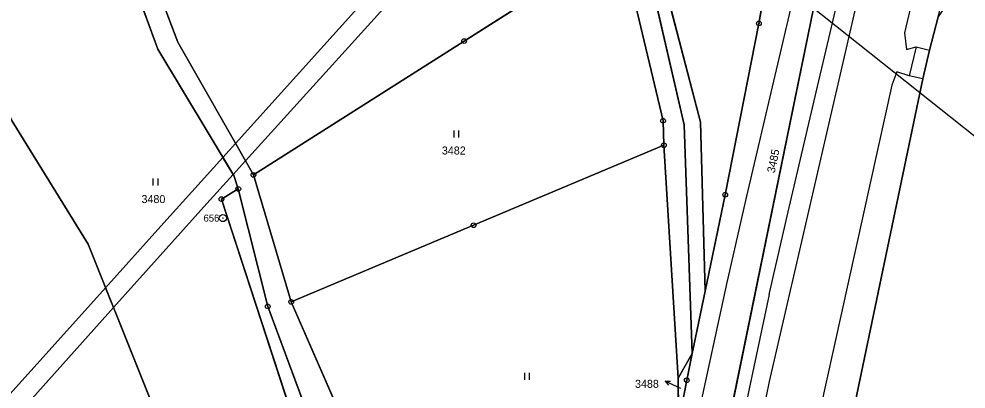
# Model space of a CAD drawing. Extents: x -689422 to -685210, y -987725 to -982160.
# Drawn here: x -687069.9 to -686868.8, y -987291.4 to -987212.9 of the extents above; entities that cross this region are included whole.
import ezdxf

# ---------------------------------------------------------------- set-up
doc = ezdxf.new("R2010")
doc.units = 0
for name, color, linetype in [('KN_Hranice_parcel', 7, 'Continuous'), ('KN_Hranice_parcel_vnitrni_kresba', 7, 'Continuous'), ('KN_Parcelni cisla', 7, 'Continuous'), ('KN_Parcelni cisla_sipky', 7, 'Continuous'), ('KN_Polygon parcely', 7, 'Continuous'), ('KN_Pozemkove predmety', 7, 'Continuous'), ('KN_POZEMKY_OSTATNI PLOCHA', 7, 'Continuous'), ('KN_POZEMKY_TTP', 7, 'Continuous'), ('KN_VYUZITI_16_ostatni plocha_silnice', 7, 'Continuous'), ('KN_VYUZITI_17_ostatni plocha_ostatni komunikace', 7, 'Continuous'), ('KN_Věcná břemena k části', 7, 'Continuous'), ('KN_Značky bodu BP', 7, 'Continuous'), ('KN_Značky kultur', 7, 'Continuous')]:
    doc.layers.add(name, color=color, linetype=linetype)

msp = doc.modelspace()

# ---------------------------------------------------------------- linework, layer by layer
at = {"layer": 'KN_Hranice_parcel'}
for p, q in [((-686932.95, -987239.68), (-686929.94, -987289.16)), ((-687012.07, -987272.93), (-687020.09, -987245.98)), ((-686924.17, -987270.69), (-686919.92, -987250.19)), ((-686926.91, -987283.89), (-686924.17, -987270.69)), ((-686984.94, -987335.07), (-687012.07, -987272.93)), ((-686929.94, -987289.16), (-686926.91, -987283.89)), ((-686929.85, -987298.64), (-686929.94, -987289.16))]:
    msp.add_line(p, q, dxfattribs=at)
for points in [[(-686926.91, -987283.89), (-686928.64, -987235.33), (-686935.29, -987206.55), (-686946.19, -987184.43), (-686961.61, -987168.17), (-687031.33, -987121.96)], [(-686986.84, -987433.15), (-687004.82, -987433.02), (-687022.56, -987434.48), (-687043.04, -987362.72), (-687020.46, -987347.43), (-687055.2, -987260.69), (-687071.31, -987234.58), (-687077.66, -987221.17), (-687089.53, -987188.12), (-687101.73, -987130.92)], [(-687023.3, -987248.95), (-687024.26, -987246.11), (-687040.38, -987219.32), (-687057.29, -987172.87), (-687063.04, -987145.76)], [(-687058.33, -987146.42), (-687052.28, -987175.23), (-687036.16, -987217.77), (-687020.09, -987245.98)], [(-686924.17, -987270.69), (-686925.2, -987234.81), (-686933.41, -987203.16), (-686944.47, -987181.9), (-686958.07, -987168.28), (-686939.15, -987162.23), (-686933.49, -987154.73)], [(-686896.39, -987191.37), (-686898.12, -987200.55), (-686901.19, -987210.68), (-686924.86, -987326.21), (-686934.53, -987388.95)], [(-687020.09, -987245.98), (-686975.36, -987217.57), (-686944.48, -987197.96)], [(-686944.48, -987197.96), (-686939.35, -987208.35), (-686933.12, -987234.5), (-686932.95, -987239.68)], [(-686919.92, -987250.19), (-686912.76, -987213.81), (-686910.39, -987199.89)], [(-686895.94, -987311.75), (-686892.3, -987294.32), (-686877.95, -987225.59), (-686876.52, -987219.5), (-686874.7, -987212.44)], [(-686932.95, -987239.68), (-686973.34, -987256.66), (-687012.07, -987272.93)], [(-686986.84, -987433.15), (-686990.7, -987373.72), (-686998.87, -987336.8), (-687026.9, -987251.12), (-687023.3, -987248.95)], [(-687023.3, -987248.95), (-687017.06, -987273.9), (-687007.63, -987299.27), (-686989.69, -987335.05), (-686978.28, -987363.22), (-686960.12, -987396.02), (-686956.24, -987414.78), (-686954.96, -987435.91), (-686958.92, -987466.99), (-686965.41, -987486.89)], [(-686926.91, -987283.89), (-686928.09, -987289.58), (-686929.85, -987298.64)]]:
    msp.add_lwpolyline(points, dxfattribs=at)
at = {"layer": 'KN_Hranice_parcel_vnitrni_kresba'}
for p, q in [((-686861.96, -987131.65), (-686881.87, -987215.85)), ((-686884, -987174.54), (-686910.59, -987289.85)), ((-686903.2, -987198.68), (-686909.39, -987224.91)), ((-686900.31, -987227.21), (-686894.09, -987200.68)), ((-686881.87, -987215.85), (-686881.41, -987219.37)), ((-686881.41, -987219.37), (-686879.38, -987218.79)), ((-686879.38, -987218.79), (-686880.87, -987224.96)), ((-686879.38, -987218.79), (-686876.52, -987219.5)), ((-686883.47, -987224.13), (-686884.52, -987226.9)), ((-686880.87, -987224.96), (-686883.47, -987224.13)), ((-686909.39, -987224.91), (-686915.4, -987250.46)), ((-686877.95, -987225.59), (-686880.87, -987224.96)), ((-686906.32, -987252.93), (-686900.31, -987227.21)), ((-686884.52, -987226.9), (-686905.11, -987319.69)), ((-686915.4, -987250.46), (-686919.57, -987268.82)), ((-686910.56, -987271.39), (-686906.32, -987252.93)), ((-686919.57, -987268.82), (-686925.36, -987295.59)), ((-686910.56, -987271.39), (-686916.08, -987297.18)), ((-686910.59, -987289.85), (-686914.68, -987309.48))]:
    msp.add_line(p, q, dxfattribs=at)
at = {"layer": 'KN_Parcelni cisla_sipky'}
for p, q in [((-686932.66, -987289.75), (-686931.54, -987289.74)), ((-686929.96, -987291.07), (-686932.66, -987289.75)), ((-686932.66, -987289.75), (-686931.98, -987290.64)), ((-686929.38, -987291.35), (-686929.96, -987291.07))]:
    msp.add_line(p, q, dxfattribs=at)
at = {"layer": 'KN_Polygon parcely'}
for points in [[(-686858.63, -987033.94), (-686876.05, -987102.29), (-686879.29, -987115), (-686880.68, -987119.19), (-686882.17, -987134.31), (-686889.77, -987168.22), (-686890.45, -987171.33), (-686896.39, -987191.37), (-686898.12, -987200.55), (-686901.19, -987210.68), (-686924.86, -987326.21), (-686934.53, -987388.95), (-686942.18, -987438.97)], [(-686912.26, -987437.97), (-686911.94, -987431.93), (-686912.25, -987422.7), (-686910.21, -987390.09), (-686906.03, -987360.01), (-686895.94, -987311.75), (-686892.3, -987294.32), (-686877.95, -987225.59), (-686876.52, -987219.5), (-686874.7, -987212.44), (-686865.24, -987174.86), (-686856.92, -987146.2), (-686856.46, -987144.62), (-686860.42, -987138.91), (-686860.91, -987138.79), (-686860.45, -987136.85), (-686859.75, -987133.91), (-686859.26, -987134.02), (-686853.73, -987136.42), (-686845.63, -987090.8), (-686832.82, -987035.14)], [(-686989.93, -987436.67), (-686986.84, -987433.15), (-687004.82, -987433.02), (-687022.56, -987434.48), (-687043.04, -987362.72), (-687020.46, -987347.43), (-687055.2, -987260.69), (-687071.31, -987234.58), (-687077.66, -987221.17), (-687089.53, -987188.12), (-687101.73, -987130.92), (-687107.05, -987133.19), (-687128.7, -987141.41), (-687133.81, -987145.13), (-687145.5, -987159.88), (-687149.31, -987169.64), (-687149.8, -987184.34), (-687136.18, -987237.14), (-687111.64, -987310.66), (-687091.3, -987364.91), (-687070.05, -987407.03), (-687056.87, -987467.32)], [(-686951.64, -987442.68), (-686951.83, -987416.53), (-686956.16, -987395.82), (-686974.56, -987362.18), (-686984.94, -987335.07), (-687012.07, -987272.93), (-687020.09, -987245.98), (-687036.16, -987217.77), (-687052.28, -987175.23), (-687058.33, -987146.42), (-687063.04, -987145.76), (-687057.29, -987172.87), (-687040.38, -987219.32), (-687024.26, -987246.11), (-687023.3, -987248.95), (-687017.06, -987273.9), (-687007.63, -987299.27), (-686989.69, -987335.05), (-686978.28, -987363.22), (-686960.12, -987396.02), (-686956.24, -987414.78), (-686954.96, -987435.91), (-686958.92, -987466.99)]]:
    msp.add_lwpolyline(points, dxfattribs=at)
for points in [[(-686986.84, -987433.15), (-686990.7, -987373.72), (-686998.87, -987336.8), (-687026.9, -987251.12), (-687023.3, -987248.95), (-687024.26, -987246.11), (-687040.38, -987219.32), (-687057.29, -987172.87), (-687063.04, -987145.76), (-687063.59, -987122.98), (-687062.27, -987104.38), (-687065.23, -987104.62), (-687069.67, -987108.38), (-687079.4, -987116.46), (-687101.73, -987130.92), (-687089.53, -987188.12), (-687077.66, -987221.17), (-687071.31, -987234.58), (-687055.2, -987260.69), (-687020.46, -987347.43), (-687043.04, -987362.72), (-687022.56, -987434.48), (-687004.82, -987433.02)], [(-686938.13, -987152.9), (-686941.97, -987159.4), (-686961.37, -987165.28), (-687030.96, -987117.29), (-687031.33, -987121.96), (-686961.61, -987168.17), (-686946.19, -987184.43), (-686935.29, -987206.55), (-686928.64, -987235.33), (-686926.91, -987283.89), (-686924.17, -987270.69), (-686925.2, -987234.81), (-686933.41, -987203.16), (-686944.47, -987181.9), (-686958.07, -987168.28), (-686939.15, -987162.23), (-686933.49, -987154.73)], [(-686944.48, -987197.96), (-686939.35, -987208.35), (-686933.12, -987234.5), (-686932.95, -987239.68), (-686929.94, -987289.16), (-686926.91, -987283.89), (-686928.64, -987235.33), (-686935.29, -987206.55), (-686946.19, -987184.43), (-686961.61, -987168.17), (-687031.33, -987121.96), (-687033.25, -987150.99), (-687003.21, -987156.47), (-686957.97, -987178.4), (-686948.4, -987188.98)], [(-687052.28, -987175.23), (-687036.16, -987217.77), (-687020.09, -987245.98), (-686975.36, -987217.57), (-686944.48, -987197.96), (-686948.4, -987188.98), (-686957.97, -987178.4), (-687003.21, -987156.47), (-687033.25, -987150.99), (-687058.33, -987146.42)], [(-686827.36, -987251.73), (-686810.8, -987231.84), (-686800.39, -987184.63), (-686803.84, -987177.06), (-686850.14, -987150.14), (-686872.78, -987209.52), (-686874.7, -987212.44), (-686876.52, -987219.5), (-686877.95, -987225.59), (-686892.3, -987294.32), (-686895.94, -987311.75), (-686864, -987320.5), (-686845.7, -987295.48)], [(-686919.92, -987250.19), (-686912.76, -987213.81), (-686910.39, -987199.89), (-686933.72, -987178.84), (-686933.6, -987158.24), (-686933.49, -987154.73), (-686939.15, -987162.23), (-686958.07, -987168.28), (-686944.47, -987181.9), (-686933.41, -987203.16), (-686925.2, -987234.81), (-686924.17, -987270.69)], [(-686928.09, -987289.58), (-686929.85, -987298.64), (-686929.67, -987317.21), (-686929.57, -987327.5), (-686933.28, -987347.01), (-686934.53, -987388.95), (-686924.86, -987326.21), (-686901.19, -987210.68), (-686898.12, -987200.55), (-686896.39, -987191.37), (-686900.6, -987187.59), (-686907.28, -987181.6), (-686910.39, -987199.89), (-686912.76, -987213.81), (-686919.92, -987250.19), (-686924.17, -987270.69), (-686926.91, -987283.89)], [(-686932.95, -987239.68), (-686933.12, -987234.5), (-686939.35, -987208.35), (-686944.48, -987197.96), (-686975.36, -987217.57), (-687020.09, -987245.98), (-687012.07, -987272.93), (-686973.34, -987256.66)], [(-686932.95, -987239.68), (-686973.34, -987256.66), (-687012.07, -987272.93), (-686984.94, -987335.07), (-686983.75, -987334.93), (-686938.14, -987329.38), (-686935.61, -987329.07), (-686935.21, -987326.26), (-686929.85, -987298.64), (-686929.94, -987289.16)], [(-687011.95, -987574.94), (-686998.76, -987569.23), (-686977.57, -987523.3), (-686970.04, -987494.64), (-686965.41, -987486.89), (-686958.92, -987466.99), (-686954.96, -987435.91), (-686956.24, -987414.78), (-686960.12, -987396.02), (-686978.28, -987363.22), (-686989.69, -987335.05), (-687007.63, -987299.27), (-687017.06, -987273.9), (-687023.3, -987248.95), (-687026.9, -987251.12), (-686998.87, -987336.8), (-686990.7, -987373.72), (-686986.84, -987433.15), (-686984.08, -987433.52), (-686984.69, -987445.33), (-686994.84, -987487.6), (-686999.53, -987504.44), (-687008.25, -987539.51)], [(-686926.91, -987283.89), (-686929.94, -987289.16), (-686929.85, -987298.64), (-686928.09, -987289.58)]]:
    msp.add_lwpolyline(points, close=True, dxfattribs=at)
at = {"layer": 'KN_Pozemkove predmety'}
msp.add_line((-686842.18, -987257.58), (-686929.35, -987188.17), dxfattribs=at)
at = {"layer": 'KN_POZEMKY_OSTATNI PLOCHA'}
for p, q in [((-687040.38, -987219.32), (-687057.29, -987172.87)), ((-687052.28, -987175.23), (-687036.16, -987217.77)), ((-686912.76, -987213.81), (-686910.39, -987199.89)), ((-686933.41, -987203.16), (-686925.2, -987234.81)), ((-686928.64, -987235.33), (-686935.29, -987206.55)), ((-686901.19, -987210.68), (-686924.86, -987326.21)), ((-686924.86, -987326.21), (-686901.19, -987210.68)), ((-686874.7, -987212.44), (-686876.52, -987219.5)), ((-686919.92, -987250.19), (-686912.76, -987213.81)), ((-687036.16, -987217.77), (-687020.09, -987245.98)), ((-687024.26, -987246.11), (-687040.38, -987219.32)), ((-686876.52, -987219.5), (-686877.95, -987225.59)), ((-686877.95, -987225.59), (-686892.3, -987294.32)), ((-686925.2, -987234.81), (-686924.17, -987270.69)), ((-686926.91, -987283.89), (-686928.64, -987235.33)), ((-687023.3, -987248.95), (-687024.26, -987246.11)), ((-687020.09, -987245.98), (-687012.07, -987272.93)), ((-687017.06, -987273.9), (-687023.3, -987248.95)), ((-686924.17, -987270.69), (-686919.92, -987250.19)), ((-686926.91, -987283.89), (-686924.17, -987270.69)), ((-686924.17, -987270.69), (-686926.91, -987283.89)), ((-687012.07, -987272.93), (-686984.94, -987335.07)), ((-687007.63, -987299.27), (-687017.06, -987273.9)), ((-686928.09, -987289.58), (-686926.91, -987283.89)), ((-686929.85, -987298.64), (-686928.09, -987289.58))]:
    msp.add_line(p, q, dxfattribs=at)
at = {"layer": 'KN_POZEMKY_TTP'}
for p, q in [((-687057.29, -987172.87), (-687040.38, -987219.32)), ((-687036.16, -987217.77), (-687052.28, -987175.23)), ((-686975.36, -987217.57), (-686944.48, -987197.96)), ((-686944.48, -987197.96), (-686975.36, -987217.57)), ((-686910.39, -987199.89), (-686912.76, -987213.81)), ((-686925.2, -987234.81), (-686933.41, -987203.16)), ((-686935.29, -987206.55), (-686928.64, -987235.33)), ((-686939.35, -987208.35), (-686933.12, -987234.5)), ((-686933.12, -987234.5), (-686939.35, -987208.35)), ((-686876.52, -987219.5), (-686874.7, -987212.44)), ((-686912.76, -987213.81), (-686919.92, -987250.19)), ((-687020.09, -987245.98), (-687036.16, -987217.77)), ((-687020.09, -987245.98), (-686975.36, -987217.57)), ((-686975.36, -987217.57), (-687020.09, -987245.98)), ((-687040.38, -987219.32), (-687024.26, -987246.11)), ((-686877.95, -987225.59), (-686876.52, -987219.5)), ((-686892.3, -987294.32), (-686877.95, -987225.59)), ((-687055.2, -987260.69), (-687071.31, -987234.58)), ((-687071.31, -987234.58), (-687055.2, -987260.69)), ((-686933.12, -987234.5), (-686932.95, -987239.68)), ((-686932.95, -987239.68), (-686933.12, -987234.5)), ((-686924.17, -987270.69), (-686925.2, -987234.81)), ((-686928.64, -987235.33), (-686926.91, -987283.89)), ((-686973.34, -987256.66), (-686932.95, -987239.68)), ((-686932.95, -987239.68), (-686973.34, -987256.66)), ((-686932.95, -987239.68), (-686929.94, -987289.16)), ((-686929.94, -987289.16), (-686932.95, -987239.68)), ((-687024.26, -987246.11), (-687023.3, -987248.95)), ((-687012.07, -987272.93), (-687020.09, -987245.98)), ((-687023.3, -987248.95), (-687026.9, -987251.12)), ((-687026.9, -987251.12), (-687023.3, -987248.95)), ((-687023.3, -987248.95), (-687017.06, -987273.9)), ((-686919.92, -987250.19), (-686924.17, -987270.69)), ((-687026.9, -987251.12), (-686998.87, -987336.8)), ((-686998.87, -987336.8), (-687026.9, -987251.12)), ((-687012.07, -987272.93), (-686973.34, -987256.66)), ((-686973.34, -987256.66), (-687012.07, -987272.93)), ((-687020.46, -987347.43), (-687055.2, -987260.69)), ((-687055.2, -987260.69), (-687020.46, -987347.43)), ((-686984.94, -987335.07), (-687012.07, -987272.93)), ((-687017.06, -987273.9), (-687007.63, -987299.27)), ((-686929.94, -987289.16), (-686926.91, -987283.89)), ((-686926.91, -987283.89), (-686929.94, -987289.16)), ((-686926.91, -987283.89), (-686928.09, -987289.58)), ((-686929.94, -987289.16), (-686929.85, -987298.64)), ((-686929.85, -987298.64), (-686929.94, -987289.16)), ((-686928.09, -987289.58), (-686929.85, -987298.64))]:
    msp.add_line(p, q, dxfattribs=at)
at = {"layer": 'KN_VYUZITI_16_ostatni plocha_silnice'}
for p, q in [((-686912.76, -987213.81), (-686910.39, -987199.89)), ((-686901.19, -987210.68), (-686924.86, -987326.21)), ((-686924.86, -987326.21), (-686901.19, -987210.68)), ((-686874.7, -987212.44), (-686876.52, -987219.5)), ((-686919.92, -987250.19), (-686912.76, -987213.81)), ((-686876.52, -987219.5), (-686877.95, -987225.59)), ((-686877.95, -987225.59), (-686892.3, -987294.32)), ((-686924.17, -987270.69), (-686919.92, -987250.19)), ((-686926.91, -987283.89), (-686924.17, -987270.69)), ((-686928.09, -987289.58), (-686926.91, -987283.89)), ((-686929.85, -987298.64), (-686928.09, -987289.58))]:
    msp.add_line(p, q, dxfattribs=at)
at = {"layer": 'KN_VYUZITI_17_ostatni plocha_ostatni komunikace'}
for p, q in [((-687040.38, -987219.32), (-687057.29, -987172.87)), ((-687052.28, -987175.23), (-687036.16, -987217.77)), ((-686933.41, -987203.16), (-686925.2, -987234.81)), ((-686928.64, -987235.33), (-686935.29, -987206.55)), ((-687036.16, -987217.77), (-687020.09, -987245.98)), ((-687024.26, -987246.11), (-687040.38, -987219.32)), ((-686925.2, -987234.81), (-686924.17, -987270.69)), ((-686926.91, -987283.89), (-686928.64, -987235.33)), ((-687023.3, -987248.95), (-687024.26, -987246.11)), ((-687020.09, -987245.98), (-687012.07, -987272.93)), ((-687017.06, -987273.9), (-687023.3, -987248.95)), ((-686924.17, -987270.69), (-686926.91, -987283.89)), ((-687012.07, -987272.93), (-686984.94, -987335.07)), ((-687007.63, -987299.27), (-687017.06, -987273.9))]:
    msp.add_line(p, q, dxfattribs=at)
at = {"layer": 'KN_Věcná břemena k části'}
for points in [[(-687023.9, -987239.29), (-687026.58, -987242.26), (-687024.41, -987245.86), (-687021.8, -987242.98), (-686961.7, -987176.59), (-686965.68, -987174.66)], [(-687039.75, -987256.88), (-687051.5, -987269.93), (-687049.81, -987274.15), (-687030.01, -987252.05), (-687024.41, -987245.86), (-687026.58, -987242.26)], [(-687104.74, -987329.05), (-687120.04, -987346.04), (-687119.87, -987347.39), (-687118.33, -987350.62), (-687103.05, -987333.57), (-687049.81, -987274.15), (-687051.5, -987269.93)]]:
    msp.add_lwpolyline(points, close=True, dxfattribs=at)
at = {"layer": 'KN_Značky bodu BP'}
for centre, radius in [((-686912.76, -987213.81), 0.5), ((-686912.76, -987213.81), 0.0303), ((-686975.36, -987217.57), 0.5), ((-686975.36, -987217.57), 0.0303), ((-686933.12, -987234.5), 0.5), ((-686933.12, -987234.5), 0.0303), ((-686932.95, -987239.68), 0.5), ((-686932.95, -987239.68), 0.0303), ((-687020.09, -987245.98), 0.5), ((-687020.09, -987245.98), 0.0303), ((-687023.3, -987248.95), 0.5), ((-687023.3, -987248.95), 0.0303), ((-687026.9, -987251.12), 0.5), ((-686919.92, -987250.19), 0.5), ((-686919.92, -987250.19), 0.0303), ((-687026.9, -987251.12), 0.0303), ((-687026.58, -987255.15), 0.75), ((-687026.58, -987255.15), 0.03), ((-686973.34, -987256.66), 0.5), ((-686973.34, -987256.66), 0.0303), ((-687012.07, -987272.93), 0.5), ((-687012.07, -987272.93), 0.0303), ((-687017.06, -987273.9), 0.5), ((-687017.06, -987273.9), 0.0303), ((-686928.09, -987289.58), 0.5), ((-686928.09, -987289.58), 0.0303)]:
    msp.add_circle(centre, radius, dxfattribs=at)
at = {"layer": 'KN_Značky kultur'}
for p, q in [((-686977.46, -987238.04), (-686977.46, -987236.54)), ((-686976.46, -987238.04), (-686976.46, -987236.54)), ((-687041.35, -987248.22), (-687041.35, -987246.72)), ((-687040.35, -987248.22), (-687040.35, -987246.72)), ((-686962.46, -987289.51), (-686962.46, -987288.01)), ((-686961.46, -987289.51), (-686961.46, -987288.01))]:
    msp.add_line(p, q, dxfattribs=at)

# ---------------------------------------------------------------- texts
at = {"layer": 'KN_Parcelni cisla'}
for s, p in [('3482', (-686980.08, -987241.65)), ('3480', (-687043.85, -987251.96)), ('3488', (-686939.07, -987291.18))]:
    msp.add_text(s, height=1.7, dxfattribs=at).set_placement(p)
msp.add_text('3485', height=1.7, rotation=78, dxfattribs=at).set_placement((-686909.42, -987245.67))
at = {"layer": 'KN_Značky bodu BP'}
msp.add_text('656', height=1.5, dxfattribs=at).set_placement((-687030.68, -987255.9))

doc.saveas('drawing.dxf')
